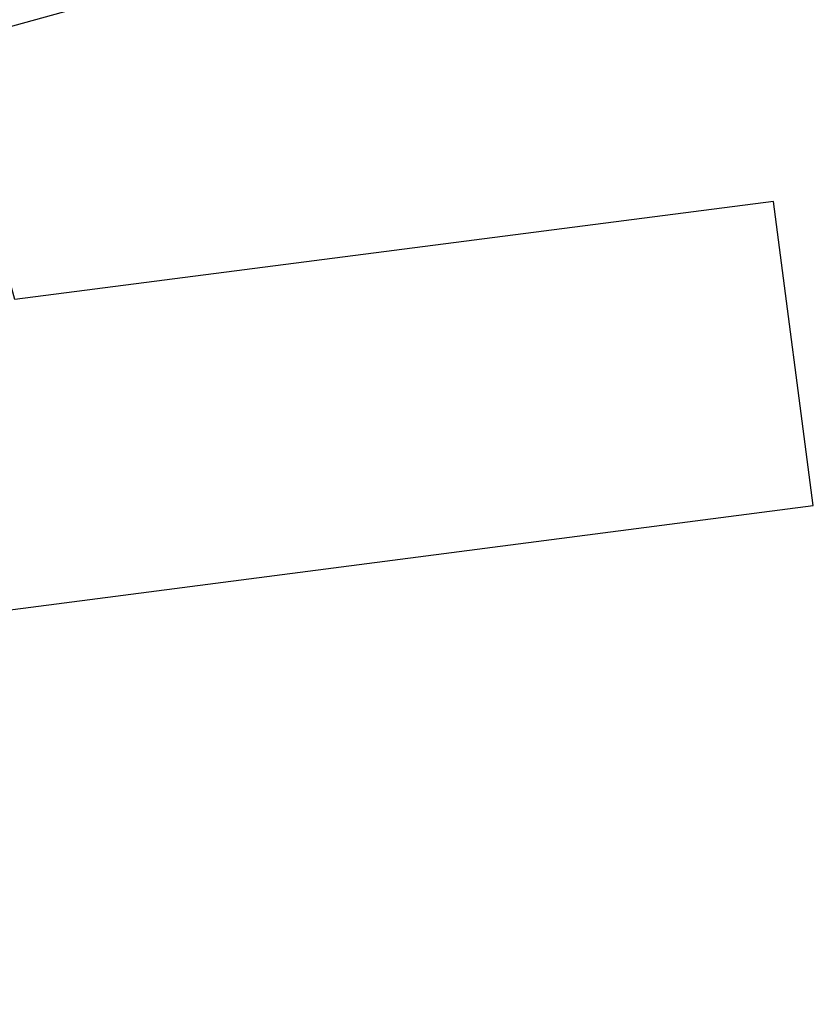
# Model space of a CAD drawing. Header units: metres. Extents: x 174282 to 175177, y 462028 to 462851.
# Tile 27 of 636: x 174481 to 174511, y 462402 to 462439. Entities that reach past the tile are written whole.
import ezdxf

# ---------------------------------------------------------------- set-up
doc = ezdxf.new("R2010")
doc.units = ezdxf.units.M
doc.layers.add('B-WE-OG-BEBOUWING-G', color=8, linetype='Continuous', lineweight=30)

msp = doc.modelspace()

# ---------------------------------------------------------------- linework, layer by layer
at = {"layer": 'B-WE-OG-BEBOUWING-G'}
msp.add_lwpolyline([(174478.259, 462438.3000000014), (174489.256, 462441.3370000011), (174486.191, 462452.4490000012), (174437.134, 462438.9620000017), (174439.484, 462430.3590000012), (174440.575, 462430.6590000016), (174441.747, 462426.3960000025), (174421.023, 462423.6950000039), (174423.732, 462402.685000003), (174443.737, 462405.2629999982), (174444.699, 462401.6930000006), (174443.434, 462401.3520000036), (174445.81, 462392.7570000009), (174478.686, 462401.8050000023), (174474.774, 462415.9540000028), (174511.425, 462420.7160000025), (174509.909, 462432.3140000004), (174480.932, 462428.5750000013), (174478.259, 462438.3000000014)], dxfattribs=at)

doc.saveas('drawing.dxf')
